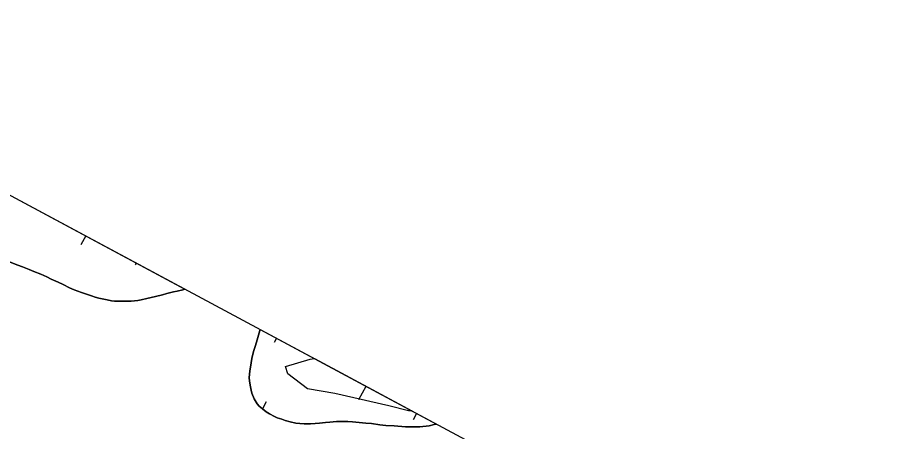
# Model space of a CAD drawing. Extents: x 3923531 to 3943530, y 207391 to 229799.
# Drawn here: x 3939365 to 3940268, y 223227 to 223661 of the extents above; entities that cross this region are included whole.
import ezdxf

# ---------------------------------------------------------------- set-up
doc = ezdxf.new("R2010")
doc.units = 0
for name, color, linetype in [('V-GRID-FRAM', 7, 'Continuous'), ('V-SITE-VEGE', 7, 'Continuous'), ('V-TOPO-SHOR', 7, 'Continuous'), ('V-WETL-SWMP', 7, 'Continuous')]:
    doc.layers.add(name, color=color, linetype=linetype)

msp = doc.modelspace()

# ---------------------------------------------------------------- linework, layer by layer
at = {"layer": 'V-GRID-FRAM'}
msp.add_lwpolyline([(3941569.42, 222286.79), (3934196.47, 209089.08), (3926890.07, 213186.24), (3934009.8, 226348.12), (3941569.42, 222286.79)], dxfattribs=at)
at = {"layer": 'V-SITE-VEGE'}
for p, q in [((3939645.61, 223295.62), (3939671.35, 223303.35)), ((3939671.35, 223303.35), (3939676.11, 223303.95)), ((3939676.11, 223303.95), (3939777.93, 223249.25)), ((3939648.18, 223287.89), (3939645.61, 223295.62)), ((3939668.78, 223272.43), (3939648.18, 223287.89)), ((3939697.1, 223267.28), (3939668.78, 223272.43)), ((3939753.75, 223254.4), (3939697.1, 223267.28)), ((3939774.35, 223249.25), (3939753.75, 223254.4)), ((3939777.93, 223249.25), (3939774.35, 223249.25))]:
    msp.add_line(p, q, dxfattribs=at)
at = {"layer": 'V-TOPO-SHOR'}
for points in [[(3939357.63, 223404.88), (3939365.74, 223401.88), (3939370.41, 223399.89), (3939377.7, 223397.3), (3939382.37, 223395.09), (3939389.67, 223392.3), (3939395.95, 223389.5), (3939400.42, 223387.1), (3939407.72, 223383.9), (3939412.99, 223381.7), (3939419.89, 223377.89), (3939424.75, 223375.9), (3939432.25, 223373.1), (3939436.31, 223371.71), (3939442.79, 223369.52), (3939446.64, 223368.32), (3939450.49, 223367.33), (3939455.76, 223366.35), (3939459.2, 223365.35), (3939463.66, 223364.37), (3939466.9, 223364.18), (3939471.15, 223364), (3939475.19, 223364.02), (3939480.04, 223364.25), (3939484.09, 223364.27), (3939491.17, 223364.92), (3939494.81, 223365.54), (3939500.67, 223366.99), (3939509.76, 223369.06), (3939517.03, 223370.72), (3939521.48, 223371.96), (3939528.35, 223373.81), (3939532.19, 223374.64), (3939538.25, 223376.09), (3939540.49, 223376.81)], [(3939619.17, 223334.54), (3939618.79, 223333.22), (3939616.01, 223323.7), (3939614.22, 223317.82), (3939612.43, 223312.35), (3939610.65, 223305.66), (3939610.06, 223302.02), (3939609.28, 223296.96), (3939608.5, 223291.29), (3939607.73, 223283.8), (3939607.95, 223280.76), (3939608.58, 223276.11), (3939609.62, 223271.06), (3939610.44, 223267.83), (3939612.7, 223261.97), (3939615.96, 223256.53), (3939618, 223254.11), (3939621.45, 223251.3), (3939625.52, 223248.28), (3939628.77, 223246.28), (3939634.04, 223243.47), (3939637.08, 223242.07), (3939641.95, 223240.48), (3939645.39, 223239.28), (3939650.66, 223237.9), (3939656.33, 223236.51), (3939660.58, 223235.93), (3939665.04, 223235.75), (3939671.91, 223235.58), (3939676.77, 223236.01), (3939681.21, 223236.44), (3939687.48, 223237.08), (3939691.93, 223237.3), (3939698.81, 223237.95), (3939703.66, 223237.98), (3939710.95, 223238.01), (3939715.81, 223237.63), (3939722.69, 223237.06), (3939729.77, 223236.49), (3939735.44, 223235.92), (3939744.15, 223234.55), (3939750.42, 223233.77), (3939759.33, 223233.61), (3939771.27, 223232.67), (3939779.97, 223232.51), (3939786.24, 223232.54), (3939795.74, 223233.6), (3939801.2, 223234.85), (3939803.71, 223235.4)]]:
    msp.add_lwpolyline(points, dxfattribs=at)
at = {"layer": 'V-WETL-SWMP'}
for p, q in [((3939219.82, 223549.09), (3939540.5, 223376.81)), ((3939436.8, 223432.52), (3939431.49, 223423.01)), ((3939365.74, 223401.89), (3939357.63, 223404.88)), ((3939370.41, 223399.89), (3939365.74, 223401.89)), ((3939377.7, 223397.3), (3939370.41, 223399.89)), ((3939489.69, 223404.1), (3939488.57, 223402.09)), ((3939382.37, 223395.09), (3939377.7, 223397.3)), ((3939389.67, 223392.3), (3939382.37, 223395.09)), ((3939395.95, 223389.5), (3939389.67, 223392.3)), ((3939400.42, 223387.1), (3939395.95, 223389.5)), ((3939407.71, 223383.9), (3939400.42, 223387.1)), ((3939412.99, 223381.7), (3939407.71, 223383.9)), ((3939419.89, 223377.89), (3939412.99, 223381.7)), ((3939424.75, 223375.9), (3939419.89, 223377.89)), ((3939432.25, 223373.1), (3939424.75, 223375.9)), ((3939436.31, 223371.71), (3939432.25, 223373.1)), ((3939528.35, 223373.81), (3939521.48, 223371.96)), ((3939532.19, 223374.64), (3939528.35, 223373.81)), ((3939538.25, 223376.09), (3939532.19, 223374.64)), ((3939540.5, 223376.81), (3939538.25, 223376.09)), ((3939442.79, 223369.52), (3939436.31, 223371.71)), ((3939446.64, 223368.32), (3939442.79, 223369.52)), ((3939450.49, 223367.33), (3939446.64, 223368.32)), ((3939455.76, 223366.35), (3939450.49, 223367.33)), ((3939459.2, 223365.36), (3939455.76, 223366.35)), ((3939463.66, 223364.37), (3939459.2, 223365.36)), ((3939466.9, 223364.18), (3939463.66, 223364.37)), ((3939471.15, 223364), (3939466.9, 223364.18)), ((3939475.19, 223364.02), (3939471.15, 223364)), ((3939480.05, 223364.25), (3939475.19, 223364.02)), ((3939484.09, 223364.27), (3939480.05, 223364.25)), ((3939491.17, 223364.92), (3939484.09, 223364.27)), ((3939494.81, 223365.54), (3939491.17, 223364.92)), ((3939500.67, 223366.99), (3939494.81, 223365.54)), ((3939509.76, 223369.06), (3939500.67, 223366.99)), ((3939517.04, 223370.72), (3939509.76, 223369.06)), ((3939521.48, 223371.96), (3939517.04, 223370.72)), ((3939616.01, 223323.7), (3939618.8, 223333.22)), ((3939618.8, 223333.22), (3939619.17, 223334.54)), ((3939619.17, 223334.54), (3939803.71, 223235.4)), ((3939614.22, 223317.82), (3939616.01, 223323.7)), ((3939636.24, 223325.37), (3939633.78, 223320.97)), ((3939610.65, 223305.66), (3939612.43, 223312.35)), ((3939612.43, 223312.35), (3939614.22, 223317.82)), ((3939609.28, 223296.96), (3939610.06, 223302.02)), ((3939610.06, 223302.02), (3939610.65, 223305.66)), ((3939607.73, 223283.8), (3939608.5, 223291.29)), ((3939608.5, 223291.29), (3939609.28, 223296.96)), ((3939607.95, 223280.76), (3939607.73, 223283.8)), ((3939608.58, 223276.11), (3939607.95, 223280.76)), ((3939609.62, 223271.06), (3939608.58, 223276.11)), ((3939729.72, 223274.73), (3939721.92, 223260.76)), ((3939610.44, 223267.83), (3939609.62, 223271.06)), ((3939612.7, 223261.97), (3939610.44, 223267.83)), ((3939615.96, 223256.53), (3939612.7, 223261.97)), ((3939618, 223254.11), (3939615.96, 223256.53)), ((3939625.5, 223258.55), (3939621.45, 223251.3)), ((3939621.45, 223251.3), (3939618, 223254.11)), ((3939625.52, 223248.28), (3939621.45, 223251.3)), ((3939628.76, 223246.28), (3939625.52, 223248.28)), ((3939634.04, 223243.47), (3939628.76, 223246.28)), ((3939782.79, 223246.63), (3939779, 223239.84)), ((3939637.08, 223242.07), (3939634.04, 223243.47)), ((3939641.95, 223240.48), (3939637.08, 223242.07)), ((3939645.39, 223239.28), (3939641.95, 223240.48)), ((3939650.66, 223237.9), (3939645.39, 223239.28)), ((3939656.33, 223236.51), (3939650.66, 223237.9)), ((3939687.48, 223237.08), (3939681.21, 223236.44)), ((3939691.93, 223237.3), (3939687.48, 223237.08)), ((3939698.81, 223237.95), (3939691.93, 223237.3)), ((3939703.66, 223237.97), (3939698.81, 223237.95)), ((3939710.95, 223238.01), (3939703.66, 223237.97)), ((3939715.81, 223237.63), (3939710.95, 223238.01)), ((3939722.69, 223237.06), (3939715.81, 223237.63)), ((3939729.77, 223236.49), (3939722.69, 223237.06)), ((3939660.58, 223235.93), (3939656.33, 223236.51)), ((3939665.03, 223235.75), (3939660.58, 223235.93)), ((3939671.91, 223235.58), (3939665.03, 223235.75)), ((3939676.77, 223236.01), (3939671.91, 223235.58)), ((3939681.21, 223236.44), (3939676.77, 223236.01)), ((3939735.44, 223235.92), (3939729.77, 223236.49)), ((3939744.15, 223234.55), (3939735.44, 223235.92)), ((3939750.42, 223233.77), (3939744.15, 223234.55)), ((3939759.32, 223233.61), (3939750.42, 223233.77)), ((3939771.27, 223232.67), (3939759.32, 223233.61)), ((3939779.97, 223232.51), (3939771.27, 223232.67)), ((3939786.24, 223232.54), (3939779.97, 223232.51)), ((3939795.74, 223233.6), (3939786.24, 223232.54)), ((3939801.2, 223234.85), (3939795.74, 223233.6)), ((3939803.71, 223235.4), (3939801.2, 223234.85))]:
    msp.add_line(p, q, dxfattribs=at)

doc.saveas('drawing.dxf')
